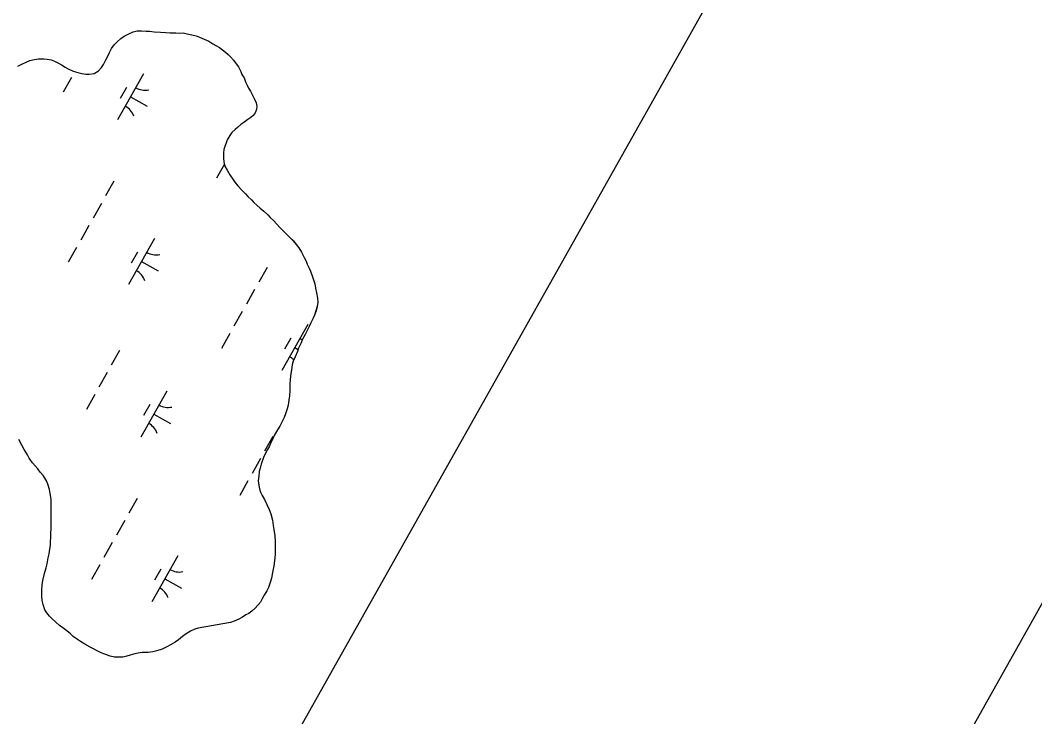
# Model space of a CAD drawing. Extents: x 3913936 to 3933962, y 195330 to 217741.
# Drawn here: x 3931092 to 3932052, y 209162 to 209822 of the extents above; entities that cross this region are included whole.
import ezdxf

# ---------------------------------------------------------------- set-up
doc = ezdxf.new("R2010")
doc.units = 0
for name, color, linetype in [('V-ANNO-SYMB', 7, 'Continuous'), ('V-GRID-FRAM', 7, 'Continuous'), ('V-TOPO-SHOR', 7, 'Continuous'), ('V-WETL-SWMP', 7, 'Continuous')]:
    doc.layers.add(name, color=color, linetype=linetype)

msp = doc.modelspace()

# ---------------------------------------------------------------- linework, layer by layer
at = {"layer": 'V-ANNO-SYMB'}
msp.add_lwpolyline([(3922773.02, 216134.54), (3914667.26, 201715.07), (3924655.56, 196100.25), (3932761.32, 210519.71), (3922773.02, 216134.54)], dxfattribs=at)
at = {"layer": 'V-GRID-FRAM'}
msp.add_lwpolyline([(3932010.33, 210314.99), (3924440.13, 196848.23), (3917917.56, 202110.57), (3924798.65, 214359.02), (3932010.33, 210314.99)], dxfattribs=at)
at = {"layer": 'V-TOPO-SHOR'}
for points in [[(3931089.62, 209778.42), (3931093.28, 209780.2), (3931097.44, 209782.14), (3931101.1, 209783.59), (3931105.25, 209784.54), (3931109.23, 209785.32), (3931114.2, 209785.27), (3931117.33, 209784.9), (3931121.3, 209784.2), (3931124.43, 209783), (3931128.05, 209781.14), (3931130.85, 209779.46), (3931134.47, 209777.27), (3931137.26, 209775.74), (3931142.04, 209773.71), (3931146.49, 209772.33), (3931150.12, 209771.46), (3931154.09, 209770.76), (3931157.23, 209770.72), (3931161.88, 209771.5), (3931165.88, 209773.94), (3931168.89, 209777.05), (3931170.58, 209779.85), (3931172.94, 209784.46), (3931175.14, 209788.4), (3931176.5, 209791.37), (3931178.36, 209795.15), (3931180.88, 209798.44), (3931183.72, 209801.39), (3931187.23, 209804.65), (3931190.23, 209806.61), (3931194.56, 209808.88), (3931198.89, 209810.82), (3931202.54, 209811.77), (3931206.51, 209811.73), (3931211.14, 209811.51), (3931214.29, 209811.48), (3931218.58, 209810.93), (3931224.7, 209810.37), (3931229.67, 209810.15), (3931233.8, 209809.93), (3931239.1, 209809.88), (3931242.57, 209809.68), (3931246.21, 209809.8), (3931250.01, 209808.93), (3931254.14, 209808.06), (3931258.27, 209807.02), (3931261.4, 209805.66), (3931266.01, 209803.96), (3931270.46, 209801.92), (3931274.07, 209799.56), (3931277.03, 209797.87), (3931280.49, 209795.85), (3931283.28, 209793.83), (3931286.07, 209791.65), (3931288.53, 209789.47), (3931290.82, 209787.29), (3931293.76, 209784.12), (3931296.37, 209780.61), (3931298.33, 209777.61)], [(3931298.33, 209777.61), (3931300.6, 209773.28), (3931301.72, 209770.46), (3931303.67, 209767.13), (3931305.12, 209763.64), (3931306.74, 209760.31), (3931308.04, 209757.48), (3931309.66, 209754.65), (3931311.45, 209751.48), (3931313.55, 209747.16), (3931315.17, 209743.66), (3931315.79, 209740.35), (3931315.59, 209737.2), (3931314.07, 209734.24), (3931312.22, 209731.78), (3931310.05, 209729.65), (3931307.21, 209727.86), (3931303.54, 209725.09), (3931300.7, 209722.97), (3931297.37, 209720.36), (3931295.19, 209718.23), (3931292.18, 209715.45), (3931290.17, 209712.82), (3931287.8, 209708.55), (3931286.61, 209705.74), (3931285.42, 209702.28), (3931284.56, 209699.31), (3931284.35, 209696.17), (3931284.3, 209691.2), (3931284.59, 209687.73), (3931285.54, 209683.58), (3931287.82, 209679.75), (3931290.08, 209675.42), (3931293.02, 209671.25), (3931294.98, 209668.58), (3931297.75, 209665.07), (3931301.68, 209661.06), (3931304.95, 209657.54), (3931307.41, 209655.04), (3931310.68, 209651.69), (3931312.97, 209649.35), (3931315.92, 209646.66), (3931319.03, 209643.82), (3931322.48, 209641.13), (3931326.08, 209637.61), (3931328.54, 209635.11), (3931331.65, 209632.09), (3931334.59, 209628.91), (3931337.21, 209626.07), (3931340.81, 209622.39), (3931344.41, 209618.71), (3931347.19, 209615.87), (3931350.3, 209612.85), (3931353.08, 209609.51), (3931355.37, 209606.34), (3931357.97, 209602.34), (3931360.56, 209597.18), (3931362.35, 209593.85), (3931363.47, 209590.86), (3931365.25, 209587.2), (3931366.54, 209584.2), (3931368.47, 209578.89), (3931369.75, 209575.23), (3931370.55, 209572.24), (3931371.33, 209568.1), (3931372.11, 209563.79), (3931373.21, 209558.81), (3931373.5, 209554.83), (3931372.96, 209550.87), (3931371.75, 209546.74), (3931370.39, 209542.62), (3931369.03, 209539.82), (3931367, 209535.37), (3931365.3, 209531.92), (3931362.94, 209527.48), (3931361.41, 209524.35), (3931359.05, 209519.9), (3931357.35, 209515.95), (3931355.31, 209511.5), (3931354.12, 209508.37), (3931351.91, 209503.27), (3931350.21, 209498.98), (3931349.35, 209495.68), (3931348.46, 209490.89), (3931347.93, 209487.42), (3931347.37, 209481.63), (3931346.99, 209477.33), (3931346.93, 209471.21), (3931346.54, 209466.25), (3931346, 209462.28), (3931345.28, 209457.33), (3931344.58, 209453.86), (3931343.04, 209449.24), (3931341.68, 209445.78), (3931339.48, 209441.17), (3931337.62, 209437.55), (3931335.43, 209433.93), (3931332.22, 209428.67), (3931330.87, 209425.54), (3931329.34, 209422.58), (3931327.47, 209418.13)], [(3931260.23, 209246.17), (3931257.08, 209245.21), (3931252.92, 209243.44), (3931248.92, 209240.84), (3931245.58, 209238.39), (3931241.58, 209235.29), (3931238.41, 209233.17), (3931234.24, 209230.4), (3931230.75, 209228.79), (3931226.09, 209226.52), (3931221.27, 209224.75), (3931217.29, 209223.81), (3931212.81, 209223.36), (3931207.35, 209223.25), (3931203.54, 209222.63), (3931200.39, 209222.17), (3931196.07, 209220.89), (3931192.91, 209219.77), (3931188.93, 209218.82), (3931185.29, 209218.86), (3931181.15, 209218.91), (3931176.86, 209219.78), (3931170.93, 209222.16), (3931167.96, 209223.36), (3931164.83, 209224.71), (3931160.72, 209226.91), (3931158.08, 209228.43), (3931152.99, 209231.3), (3931148.87, 209233.66), (3931146.08, 209235.68), (3931142.14, 209238.54), (3931139.52, 209240.88), (3931136.07, 209243.73), (3931132.3, 209246.59), (3931129.18, 209248.94), (3931125.57, 209251.96), (3931121.8, 209255.31), (3931119.51, 209257.65), (3931117.06, 209260.82), (3931115.28, 209263.82), (3931113.51, 209268.81), (3931112.72, 209272.46), (3931112.44, 209276.77), (3931112.5, 209282.23), (3931112.72, 209287.35), (3931113.43, 209291.32), (3931114.82, 209297.93), (3931116.37, 209303.37), (3931117.24, 209307.33), (3931118.46, 209312.95), (3931119.33, 209316.58), (3931120.05, 209321.2), (3931120.41, 209324.51), (3931120.62, 209328.65), (3931120.82, 209331.79), (3931120.88, 209336.59), (3931121.08, 209339.89), (3931121.13, 209344.53), (3931121.17, 209348.33), (3931121.08, 209355.29), (3931121.15, 209361.08), (3931121.23, 209368.36), (3931120.29, 209373.83), (3931119.51, 209377.65), (3931118.07, 209382.63), (3931116.62, 209385.79), (3931113.85, 209390.46), (3931110.92, 209394.13), (3931108.63, 209397.13), (3931106.02, 209399.98), (3931103.56, 209402.98), (3931100.47, 209407.15), (3931098.68, 209410.49), (3931095.76, 209415.32), (3931093.48, 209419.48), (3931090.57, 209424.98)], [(3931327.47, 209418.13), (3931325.95, 209415.33), (3931323.25, 209410.56), (3931322.06, 209407.76), (3931319.84, 209401.66), (3931318.81, 209397.7), (3931318.11, 209394.56), (3931317.56, 209390.27), (3931317.18, 209385.64), (3931317.64, 209381.83), (3931318.43, 209378.18), (3931319.22, 209375.19), (3931320.68, 209372.03), (3931322.95, 209368.03), (3931325.38, 209363.37), (3931327.48, 209358.71), (3931329.09, 209354.39), (3931330.51, 209348.41), (3931331.29, 209343.61), (3931331.74, 209339.79), (3931332.67, 209333.83), (3931333.1, 209328.36), (3931333.23, 209324.39), (3931333.01, 209319.75), (3931332.97, 209315.95), (3931332.41, 209310.16), (3931331.86, 209305.37), (3931330.63, 209299.09), (3931329.58, 209293.64), (3931328.54, 209289.51), (3931326.67, 209284.74), (3931325.14, 209281.61), (3931322.78, 209277.5), (3931321.26, 209274.7), (3931319.23, 209271.08), (3931316.72, 209267.96), (3931314.2, 209265.34), (3931311.03, 209262.4), (3931308.19, 209260.11), (3931305.36, 209258.82), (3931302.36, 209256.7), (3931298.7, 209254.92), (3931294.21, 209252.98), (3931290.72, 209251.7), (3931260.23, 209246.17)]]:
    msp.add_lwpolyline(points, dxfattribs=at)
at = {"layer": 'V-WETL-SWMP'}
for p, q in [((3931208.48, 209770.99), (3931183.98, 209727.41)), ((3931140.39, 209767.64), (3931132.55, 209753.69)), ((3931192.45, 209758.21), (3931186.57, 209747.75)), ((3931196.23, 209749.2), (3931211.92, 209740.38)), ((3931285.08, 209685.59), (3931277.54, 209672.18)), ((3931180.47, 209669.39), (3931172.63, 209655.44)), ((3931168.71, 209648.47), (3931160.87, 209634.52)), ((3931156.95, 209627.55), (3931149.11, 209613.6)), ((3931218.88, 209615.19), (3931194.38, 209571.61)), ((3931145.19, 209606.62), (3931137.35, 209592.68)), ((3931202.84, 209602.41), (3931196.96, 209591.95)), ((3931206.63, 209593.4), (3931222.32, 209584.58)), ((3931325.47, 209587.88), (3931317.63, 209573.93)), ((3931313.71, 209566.96), (3931305.87, 209553.01)), ((3931301.95, 209546.04), (3931294.11, 209532.09)), ((3931363.88, 209533.68), (3931339.37, 209490.1)), ((3931290.19, 209525.12), (3931282.35, 209511.17)), ((3931347.84, 209520.9), (3931341.96, 209510.44)), ((3931351.63, 209511.89), (3931354.78, 209510.12)), ((3931185.93, 209509.21), (3931178.09, 209495.26)), ((3931174.17, 209488.29), (3931166.33, 209474.34)), ((3931162.41, 209467.37), (3931154.57, 209453.42)), ((3931230.51, 209470.72), (3931206.01, 209427.14)), ((3931214.47, 209457.94), (3931208.59, 209447.48)), ((3931218.26, 209448.93), (3931233.95, 209440.11)), ((3931330.93, 209427.7), (3931323.09, 209413.75)), ((3931319.17, 209406.78), (3931311.33, 209392.83)), ((3931307.41, 209385.86), (3931299.57, 209371.91)), ((3931202.5, 209369.12), (3931194.66, 209355.17)), ((3931190.74, 209348.2), (3931182.9, 209334.25)), ((3931178.98, 209327.28), (3931171.14, 209313.33)), ((3931240.9, 209314.93), (3931216.4, 209271.34)), ((3931167.21, 209306.36), (3931159.37, 209292.41)), ((3931224.87, 209302.14), (3931218.99, 209291.68)), ((3931228.65, 209293.13), (3931244.34, 209284.31))]:
    msp.add_line(p, q, dxfattribs=at)
for points in [[(3931089.62, 209778.42), (3931093.28, 209780.2), (3931097.44, 209782.14), (3931101.1, 209783.59), (3931105.25, 209784.54), (3931109.23, 209785.32), (3931114.2, 209785.27), (3931117.33, 209784.9), (3931121.3, 209784.2), (3931124.43, 209783), (3931128.05, 209781.14), (3931130.85, 209779.46), (3931134.46, 209777.27), (3931137.26, 209775.74), (3931142.04, 209773.71), (3931146.49, 209772.33), (3931150.12, 209771.46), (3931154.09, 209770.76), (3931157.23, 209770.72), (3931161.88, 209771.5), (3931165.88, 209773.94), (3931168.89, 209777.05), (3931170.58, 209779.85), (3931172.94, 209784.46), (3931175.14, 209788.4), (3931176.5, 209791.37), (3931178.36, 209795.15), (3931180.88, 209798.44), (3931183.72, 209801.38), (3931187.23, 209804.66), (3931190.23, 209806.61), (3931194.56, 209808.88), (3931198.89, 209810.82), (3931202.54, 209811.77), (3931206.51, 209811.73), (3931211.14, 209811.51), (3931214.29, 209811.48), (3931218.58, 209810.93), (3931224.7, 209810.37), (3931229.67, 209810.15), (3931233.8, 209809.94), (3931239.1, 209809.88), (3931242.57, 209809.67), (3931246.21, 209809.8), (3931250.01, 209808.93), (3931254.14, 209808.06), (3931258.27, 209807.02), (3931261.4, 209805.66), (3931266.01, 209803.95), (3931270.46, 209801.92), (3931274.07, 209799.56), (3931277.03, 209797.87), (3931280.49, 209795.85), (3931283.28, 209793.83), (3931286.07, 209791.65), (3931288.53, 209789.47), (3931290.82, 209787.3), (3931293.76, 209784.12), (3931296.37, 209780.61), (3931298.33, 209777.61)], [(3931298.33, 209777.61), (3931300.6, 209773.29), (3931301.72, 209770.46), (3931303.67, 209767.13), (3931305.12, 209763.64), (3931306.74, 209760.31), (3931308.04, 209757.48), (3931309.66, 209754.65), (3931311.45, 209751.48), (3931313.55, 209747.16), (3931315.17, 209743.66), (3931315.79, 209740.35), (3931315.59, 209737.2), (3931314.07, 209734.24), (3931312.22, 209731.78), (3931310.05, 209729.65), (3931307.21, 209727.86), (3931303.54, 209725.09), (3931300.7, 209722.97), (3931297.37, 209720.36), (3931295.19, 209718.23), (3931292.18, 209715.45), (3931290.17, 209712.82), (3931287.8, 209708.54), (3931286.61, 209705.74), (3931285.42, 209702.28), (3931284.56, 209699.31), (3931284.35, 209696.17), (3931284.3, 209691.2), (3931284.59, 209687.73), (3931285.54, 209683.58), (3931287.81, 209679.74), (3931290.08, 209675.42), (3931293.02, 209671.25), (3931294.98, 209668.58), (3931297.75, 209665.07), (3931301.68, 209661.05), (3931304.95, 209657.54), (3931307.41, 209655.03), (3931310.68, 209651.69), (3931312.97, 209649.35), (3931315.92, 209646.66), (3931319.03, 209643.82), (3931322.48, 209641.13), (3931326.08, 209637.61), (3931328.54, 209635.11), (3931331.65, 209632.09), (3931334.59, 209628.91), (3931337.21, 209626.07), (3931340.81, 209622.39), (3931344.41, 209618.71), (3931347.19, 209615.87), (3931350.31, 209612.85), (3931353.08, 209609.51), (3931355.36, 209606.34), (3931357.97, 209602.34), (3931360.56, 209597.18), (3931362.34, 209593.85), (3931363.47, 209590.86), (3931365.25, 209587.2), (3931366.54, 209584.21), (3931368.47, 209578.89), (3931369.75, 209575.23), (3931370.55, 209572.24), (3931371.33, 209568.1), (3931372.11, 209563.79), (3931373.21, 209558.81), (3931373.5, 209554.83), (3931372.96, 209550.87), (3931371.76, 209546.74), (3931370.39, 209542.62), (3931369.03, 209539.82), (3931367, 209535.37), (3931365.3, 209531.92), (3931362.94, 209527.47), (3931361.41, 209524.35), (3931359.05, 209519.9), (3931357.35, 209515.95), (3931355.31, 209511.5), (3931354.12, 209508.37), (3931351.91, 209503.27), (3931350.21, 209498.98), (3931349.35, 209495.68), (3931348.47, 209490.89), (3931347.93, 209487.42), (3931347.37, 209481.63), (3931346.99, 209477.33), (3931346.93, 209471.21), (3931346.54, 209466.25), (3931346, 209462.28), (3931345.28, 209457.33), (3931344.58, 209453.86), (3931343.04, 209449.24), (3931341.68, 209445.78), (3931339.48, 209441.17), (3931337.62, 209437.55), (3931335.43, 209433.93), (3931332.22, 209428.67), (3931330.87, 209425.54), (3931329.34, 209422.58), (3931327.47, 209418.13)], [(3931121.08, 209339.9), (3931121.13, 209344.53), (3931121.17, 209348.33), (3931121.08, 209355.29), (3931121.15, 209361.08), (3931121.23, 209368.36), (3931120.29, 209373.83), (3931119.51, 209377.65), (3931118.07, 209382.63), (3931116.62, 209385.79), (3931113.85, 209390.46), (3931110.92, 209394.13), (3931108.63, 209397.13), (3931106.02, 209399.98), (3931103.57, 209402.98), (3931100.47, 209407.15), (3931098.68, 209410.49), (3931095.76, 209415.32), (3931093.49, 209419.48), (3931090.57, 209424.97)], [(3931327.47, 209418.13), (3931325.95, 209415.33), (3931323.25, 209410.56), (3931322.06, 209407.76), (3931319.84, 209401.66), (3931318.81, 209397.7), (3931318.11, 209394.56), (3931317.57, 209390.27), (3931317.18, 209385.64), (3931317.64, 209381.83), (3931318.43, 209378.18), (3931319.22, 209375.19), (3931320.68, 209372.03), (3931322.95, 209368.03), (3931325.38, 209363.37), (3931327.48, 209358.71), (3931329.09, 209354.39), (3931330.51, 209348.42), (3931331.29, 209343.61), (3931331.74, 209339.8), (3931332.67, 209333.83), (3931333.1, 209328.36), (3931333.23, 209324.39), (3931333.01, 209319.75), (3931332.97, 209315.95), (3931332.41, 209310.16), (3931331.86, 209305.37), (3931330.63, 209299.09), (3931329.58, 209293.64), (3931328.54, 209289.51), (3931326.67, 209284.74), (3931325.14, 209281.61), (3931322.78, 209277.49), (3931321.26, 209274.7), (3931319.23, 209271.08), (3931316.72, 209267.96), (3931314.21, 209265.34), (3931311.03, 209262.4), (3931308.19, 209260.11), (3931305.36, 209258.82), (3931302.36, 209256.7), (3931298.7, 209254.92), (3931294.21, 209252.98), (3931290.72, 209251.7), (3931260.24, 209246.17), (3931257.08, 209245.21), (3931252.92, 209243.44), (3931248.92, 209240.84), (3931245.58, 209238.39), (3931241.58, 209235.29), (3931238.41, 209233.17), (3931234.24, 209230.4), (3931230.75, 209228.79), (3931226.09, 209226.52), (3931221.27, 209224.75), (3931217.29, 209223.8), (3931212.81, 209223.36), (3931207.35, 209223.25), (3931203.54, 209222.63), (3931200.39, 209222.17), (3931196.07, 209220.89), (3931192.91, 209219.77), (3931188.93, 209218.82), (3931185.29, 209218.86), (3931181.15, 209218.91), (3931176.86, 209219.78), (3931170.93, 209222.16), (3931167.96, 209223.36), (3931164.83, 209224.71), (3931160.72, 209226.91), (3931158.08, 209228.43), (3931152.98, 209231.3), (3931148.87, 209233.66), (3931146.08, 209235.68), (3931142.14, 209238.54), (3931139.52, 209240.88), (3931136.07, 209243.73), (3931132.3, 209246.59), (3931129.18, 209248.94), (3931125.57, 209251.96), (3931121.8, 209255.31), (3931119.51, 209257.65), (3931117.06, 209260.82), (3931115.27, 209263.82), (3931113.51, 209268.81), (3931112.72, 209272.46), (3931112.44, 209276.76), (3931112.5, 209282.23), (3931112.72, 209287.35), (3931113.43, 209291.32), (3931114.82, 209297.92), (3931116.37, 209303.37), (3931117.24, 209307.33), (3931118.46, 209312.95), (3931119.33, 209316.58), (3931120.04, 209321.2), (3931120.41, 209324.51), (3931120.62, 209328.65), (3931120.82, 209331.79), (3931120.88, 209336.59), (3931121.08, 209339.9)]]:
    msp.add_lwpolyline(points, dxfattribs=at)
for centre, start, end in [((3931209.97, 209773.16), 239.88608, 281.42974), ((3931182.9, 209725.01), 19.88608, 61.42973), ((3931220.37, 209617.36), 239.88608, 281.42974), ((3931193.3, 209569.21), 19.88608, 61.42973), ((3931365.37, 209535.85), 239.88608, 248.34005), ((3931338.3, 209487.7), 45.26348, 61.42973), ((3931232, 209472.89), 239.88608, 281.42974), ((3931204.93, 209424.74), 19.88608, 61.42973), ((3931242.39, 209317.09), 239.88608, 281.42974), ((3931215.32, 209268.94), 19.88608, 61.42973)]:
    msp.add_arc(centre, 17.62, start, end, dxfattribs=at)

doc.saveas('drawing.dxf')
